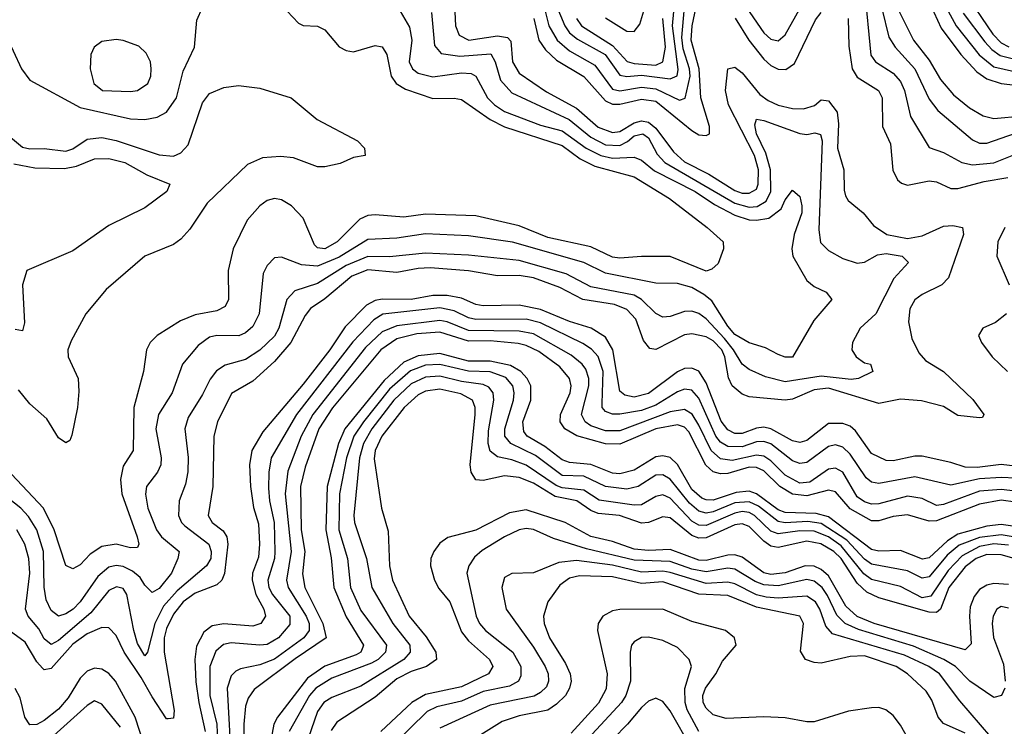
# Model space of a CAD drawing. Header units: inches. Extents: x 884549 to 1028252, y 526810 to 653624.
# Tile 483 of 656: x 944942 to 947679, y 583604 to 585567. Entities that reach past the tile are written whole.
import ezdxf

# ---------------------------------------------------------------- set-up
doc = ezdxf.new("R2010")
doc.units = ezdxf.units.IN
doc.header["$MEASUREMENT"] = 0
doc.layers.add('A9548', color=7, linetype='Continuous')

msp = doc.modelspace()

# ---------------------------------------------------------------- linework, layer by layer
at = {"layer": 'A9548', "color": 5}
for points, elevation in [([(946148.7, 585648.7), (946153.8, 585550), (946163.6, 585523.6), (946190.3, 585510.3), (946270, 585521.5), (946297.5, 585517.5), (946306.8, 585506.8), (946312.3, 585450), (946330, 585418.6), (946406.6, 585366.6), (946490, 585321.2), (946550, 585268.2), (946590, 585253.2), (946610, 585256.4), (946650, 585280.6), (946670, 585286.2), (946690, 585282.3), (946710, 585265.9), (946759.5, 585199.5), (946790, 585172.4), (946857.8, 585137.8), (946930, 585092.8), (946950, 585085.4), (946970, 585084.5), (946990, 585095.8), (946995, 585110), (946995.4, 585150), (946984.9, 585190), (946912.2, 585330), (946903.7, 585370), (946910, 585430.2), (946930, 585435), (946950, 585419.2), (946999.1, 585359.1), (947022.1, 585342.1), (947050, 585329.3), (947090, 585319.7), (947121, 585319), (947151.2, 585328.8), (947170, 585343.8), (947190, 585341.6), (947214.4, 585310), (947217.6, 585277.6), (947214.9, 585210), (947232.4, 585150), (947233.4, 585093.4), (947237.6, 585077.6), (947245, 585065), (947286.4, 585030), (947315.5, 584995.5), (947352.1, 584970), (947410, 584959.2), (947450, 584966.4), (947510, 584993.2), (947535.4, 584995.4), (947562.4, 584990), (947565.2, 584970), (947523.3, 584850), (947505, 584830), (947450, 584803.5), (947430, 584788.4), (947416.2, 584763.8), (947412.7, 584727.3), (947421.6, 584681.6), (947441.6, 584641.6), (947459.8, 584619.8), (947510, 584589.3), (947591.7, 584511.7), (947622.3, 584470), (947618, 584462), (947610, 584460.8), (947550, 584467), (947510, 584492.7), (947448.2, 584508.2), (947390, 584512.5), (947330, 584500.9), (947190, 584543.4), (947150, 584539.1), (947090, 584512.7), (947070, 584510), (946970, 584519.6), (946950, 584526.7), (946922.7, 584550), (946912.3, 584572.3), (946902.4, 584630), (946893.2, 584650), (946870, 584674.7), (946850, 584686.3), (946810, 584694.6), (946790, 584691.1), (946710, 584650.8), (946693.1, 584653.1), (946675.8, 584675.8), (946654.9, 584734.9), (946630, 584761.9), (946595.4, 584775.4), (946507.7, 584790), (946443.2, 584823.2), (946370, 584850), (946330, 584856.5), (946270, 584855.5), (946190, 584869.4), (946082.8, 584877.2), (946050, 584875.9), (945990, 584864.2), (945910, 584871.6), (945865.4, 584854.6), (945790, 584791.6), (945750, 584764.3), (945735.2, 584744.8), (945695.6, 584670), (945650, 584617.1), (945590, 584563), (945531.3, 584528.7), (945491.9, 584450), (945481.4, 584410), (945479.4, 584270), (945465.9, 584190), (945477.5, 584170), (945507.4, 584147.4), (945517.6, 584130), (945520.4, 584110), (945511.4, 584028.6), (945504.3, 584010), (945490, 583996.9), (945430, 583974.2), (945396.8, 583950), (945370, 583915.3), (945350, 583875.8), (945344.1, 583850), (945343.6, 583810), (945371.5, 583648.5), (945370, 583627), (945355, 583625), (945350, 583625.4), (945310, 583686), (945280, 583740), (945232.7, 583810), (945210, 583856.4), (945190, 583877.8), (945170, 583878.3), (945130, 583861.5), (945090, 583831.9), (945030, 583765.1), (945010, 583761.2), (945005.5, 583765.5), (944990, 583782.9), (944957.8, 583837.8), (944912.9, 583870)], 2380), ([(946371.5, 585570), (946384.8, 585510), (946403.4, 585483.4), (946434.2, 585454.2), (946510, 585408.9), (946570, 585341.5), (946590, 585332.6), (946610, 585332.3), (946670, 585345.8), (946710, 585340.4), (946810, 585258.7), (946830, 585247.4), (946850, 585244.8), (946859.1, 585250), (946859.7, 585270), (946835, 585350), (946830.3, 585430), (946808.8, 585510), (946811.2, 585550), (946830, 585638.4)], 2420), ([(946402.7, 585590), (946413.1, 585550), (946436.1, 585510), (946470, 585479.9), (946540.3, 585440.3), (946590, 585374.1), (946610, 585369.5), (946670, 585379.1), (946710, 585375.1), (946776.4, 585343.6), (946791.6, 585348.4), (946805.9, 585410), (946804, 585430), (946786.2, 585486.2), (946782.9, 585517.1), (946794.8, 585654.8)], 2440), ([(946426, 585626), (946457.1, 585550), (946470.2, 585530.2), (946492.5, 585512.5), (946569.1, 585470), (946610, 585412.9), (946630, 585409.3), (946670, 585412.3), (946750, 585402.6), (946769.4, 585410.6), (946772, 585428), (946756.9, 585550), (946765.9, 585650)], 2460), ([(947290, 585650.3), (947307.9, 585467.9), (947320.6, 585450), (947370, 585418.5), (947390, 585395.5), (947401.3, 585370), (947417.6, 585297.6), (947470, 585211.8), (947510, 585198.1), (947560.7, 585170), (947590, 585163.2), (947650, 585169.3), (947710, 585193.4)], 2440), ([(947566.4, 585646.4), (947646.8, 585526.8), (947670, 585502.5), (947691, 585491)], 2580), ([(945670, 585607.3), (945717.3, 585557.3), (945730, 585550.7), (945770, 585549), (945790, 585538.4), (945830, 585491.3), (945850, 585480.8), (945870, 585477.4), (945930, 585495), (945950, 585491.6), (945962.4, 585470), (945974.4, 585410), (945988.9, 585390), (946014, 585374), (946090, 585348.1), (946150, 585348.6), (946170, 585344.8), (946249.9, 585289.9), (946289.4, 585269.4), (946450, 585217), (946499.9, 585179.9), (946540.3, 585160.3), (946650.1, 585130), (946748.4, 585070), (946852.7, 584990), (946897, 584950), (946898, 584930), (946883.7, 584890), (946866.1, 584873.9), (946850, 584868.5), (946750, 584908.9), (946670, 584909.5), (946610, 584904.1), (946590, 584907.2), (946530, 584936.3), (946410, 584962), (946330, 584993.9), (946210, 585022.3), (946070, 585026.5), (946010, 585018.7), (945930, 585025), (945910, 585022.6), (945887.2, 585012.8), (945824.4, 584950), (945790, 584930.2), (945770, 584933.1), (945761.6, 584941.6), (945730, 585015.2), (945697.4, 585050), (945670, 585066.7), (945650, 585070.4), (945630, 585064.9), (945610, 585049.9), (945574.4, 585010), (945535.2, 584930), (945522, 584870), (945522.5, 584790), (945512.8, 584770), (945490, 584758.6), (945430, 584746.7), (945389.3, 584730), (945324.5, 584690), (945305, 584670), (945294.8, 584650), (945286.5, 584590), (945259.4, 584490), (945257.7, 584370), (945230, 584326.3), (945222.1, 584290), (945225.8, 584250), (945268.5, 584130), (945273.3, 584110), (945270, 584100.5), (945250, 584100.2), (945210, 584109.9), (945170, 584103.3), (945137.7, 584082.3), (945110, 584052.5), (945090, 584042), (945070, 584050.8), (945037.9, 584150), (945008.5, 584210), (944890, 584335.7)], 2320), ([(946570, 585572.3), (946630, 585534.6), (946650, 585533.9), (946665.3, 585554.7), (946682.7, 585610)], 2520), ([(946961.2, 585601.2), (947010, 585530.1), (947030, 585512.9), (947050, 585508.1), (947070, 585524.4), (947129.2, 585630.8)], 2440), ([(947472.3, 585610), (947503.1, 585543.1), (947558.1, 585470), (947602.4, 585422.4), (947630, 585402.9), (947670, 585389.8), (947750, 585380.3)], 2520), ([(947511.2, 585611.2), (947544.6, 585550), (947609.2, 585469.2), (947650, 585435.7), (947830, 585395.4)], 2540), ([(944900.7, 585530), (944947.2, 585430), (944970, 585398.9), (945110, 585323.1), (945250, 585291.5), (945290.2, 585289.8), (945324.1, 585295.9), (945350.4, 585309.6), (945378.1, 585350), (945396.2, 585423.8), (945427.6, 585490), (945434.1, 585565.9), (945450, 585600.2)], 2320), ([(945999.5, 585590), (946026, 585546), (946032.1, 585510), (946025.1, 585450), (946034, 585430), (946050, 585418.7), (946090, 585408.5), (946170, 585419.4), (946196.9, 585416.9), (946210, 585410), (946242.1, 585350), (946261.5, 585330), (946290, 585311.7), (946390, 585273.6), (946450, 585258), (946516.7, 585210), (946557.8, 585190), (946590, 585182.1), (946650, 585184.6), (946670, 585177), (946706.9, 585146.9), (946819.5, 585090), (946873.5, 585053.5), (946930, 585023.6), (946970, 585011.3), (946990.3, 585009.7), (947024.2, 585015.8), (947058.9, 585041.1), (947070, 585066.7), (947090, 585093.4), (947110, 585075.9), (947116.4, 585050), (947115.6, 585030), (947094.6, 584970), (947088, 584930), (947091.2, 584910), (947130, 584842.7), (947150, 584825.3), (947183.7, 584810), (947199, 584790), (947148.9, 584731.1), (947090, 584629.8), (947070, 584629.9), (947050, 584637.3), (947015, 584655), (946970, 584668.9), (946930, 584692.4), (946910, 584715.1), (946865.6, 584785.6), (946843.9, 584803.9), (946810, 584822.9), (946770, 584833.9), (946710, 584834.6), (946570, 584862.9), (946510, 584892.4), (946311.6, 584948.4), (946190, 584966.3), (946070, 584971.6), (945990, 584960.4), (945910, 584956.3), (945830, 584907.4), (945770, 584882.5), (945725.5, 584885.5), (945670, 584907), (945650, 584905.1), (945630, 584884.2), (945618.4, 584861.6), (945607.6, 584750), (945590, 584714.7), (945570, 584696.7), (945551.1, 584688.9), (945490, 584689.9), (945470, 584684.7), (945438.1, 584661.9), (945395, 584610), (945366.3, 584530), (945327.8, 584470), (945320.8, 584430), (945335.4, 584350), (945334.1, 584330), (945325.1, 584310), (945294.3, 584270), (945291.5, 584248.5), (945298.3, 584210), (945322.4, 584150), (945336.5, 584130), (945385.1, 584090), (945381.7, 584070), (945364, 584030), (945330, 583986.7), (945310, 583975.8), (945290, 583996.3), (945277.4, 584017.4), (945255.4, 584035.4), (945230, 584047.9), (945210, 584050.8), (945190, 584046.3), (945159.3, 584020.7), (945110.6, 583950), (945090.8, 583930), (945070, 583916.6), (945050, 583910.5), (945030, 583926), (945015.4, 583955.4), (945010.2, 583990.2), (945008.4, 584090), (944989.7, 584150), (944966.6, 584186.6), (944945.5, 584210), (944910, 584237.5)], 2340), ([(946086.7, 585586.7), (946095.1, 585495.1), (946113.3, 585473.3), (946165.8, 585465.8), (946251.6, 585471.6), (946263.5, 585450), (946278.7, 585398.7), (946310, 585363.5), (946469.2, 585289.2), (946530, 585240.1), (946570, 585219.2), (946610, 585217.2), (946631.9, 585228.1), (946650, 585243.8), (946674.5, 585250), (946690, 585239), (946713.7, 585193.7), (946735.4, 585170), (946930, 585057.2), (946970, 585046.4), (946992, 585048), (947017.2, 585062.8), (947030.3, 585090), (947028.5, 585150), (947015.8, 585195.8), (946989.9, 585250.1), (946985.7, 585274.3), (946989.9, 585290.1), (947010, 585287.2), (947110, 585250.9), (947130, 585248.2), (947152.2, 585252.2), (947167.5, 585247.5), (947172.3, 585230), (947163.3, 584983.3), (947168.3, 584948.3), (947190, 584925.9), (947230, 584903.6), (947269.5, 584890.5), (947290, 584893.2), (947326.5, 584913.5), (947350, 584917.7), (947395.3, 584910), (947412.3, 584892.3), (947372, 584848), (947321.6, 584750), (947278.5, 584710), (947257.1, 584670), (947255.4, 584650), (947266.7, 584630), (947290, 584613.8), (947306.8, 584610), (947313, 584590), (947273.7, 584570), (947252.8, 584567.2), (947170, 584576.3), (947070, 584560.9), (947014.7, 584574.7), (946970, 584595.5), (946950, 584610.3), (946926.4, 584650), (946901, 584681), (946850, 584736.3), (946830, 584750.6), (946810, 584757.1), (946790, 584756.3), (946750, 584742.4), (946730, 584740.6), (946710, 584750.4), (946670, 584789.9), (946650, 584801.5), (946530, 584824.8), (946460.8, 584860.8), (946330, 584898.3), (946190, 584912.9), (946070, 584918.6), (945970, 584907.7), (945910, 584908.9), (945850, 584883.7), (945770, 584833.6), (945706.7, 584813.3), (945684.7, 584790), (945662.2, 584710), (945650, 584688), (945610, 584649.3), (945570, 584622.6), (945513.2, 584606.8), (945488.8, 584591.2), (945471.3, 584568.7), (945450, 584525.4), (945410, 584462), (945401.2, 584430), (945410.8, 584350.8), (945409.3, 584310.7), (945403, 584277), (945385.6, 584230), (945383.1, 584190), (945392, 584170), (945401.1, 584161.1), (945467.7, 584110), (945474.7, 584090), (945473.1, 584070), (945461.1, 584050), (945379.5, 583980.5), (945342.3, 583937.7), (945317.4, 583890), (945297, 583810), (945290, 583800.3), (945270, 583834.6), (945259.2, 583870), (945240.3, 583970), (945230, 583986.5), (945211.2, 583991.2), (945190, 583981.1), (945140.3, 583919.7), (945050, 583842.9), (945030, 583831.6), (945010, 583846.7), (944995, 583875), (944966, 583910), (944958.7, 583930), (944970, 584030), (944967.2, 584070), (944956.7, 584110), (944934.5, 584150)], 2360), ([(946930.8, 585570.8), (946968.8, 585510), (947010, 585456.7), (947030, 585439.2), (947050.3, 585429.7), (947071.3, 585428.7), (947095.3, 585444.7), (947153.7, 585566.3), (947170, 585586.7)], 2420), ([(947338.3, 585598.3), (947357.8, 585517.8), (947375.2, 585490), (947430.5, 585430.5), (947470, 585346.1), (947494.1, 585314.1), (947590, 585232.9), (947610, 585224), (947630, 585223.5), (947710, 585251.8)], 2460), ([(947380.8, 585600.8), (947426.3, 585510), (947470, 585454.1), (947501.1, 585401.1), (947538, 585358), (947581.8, 585321.8), (947620, 585300), (947650, 585291.9), (947730, 585299.9)], 2480), ([(947564.8, 585584.8), (947625, 585505), (947644, 585484), (947667.4, 585467.4), (947730, 585451.8)], 2560), ([(946490, 585570), (946503.4, 585550), (946590, 585494.8), (946630.5, 585450.5), (946650, 585444.7), (946710, 585440.1), (946730.1, 585449.9), (946737.4, 585490), (946729.8, 585569.8)], 2480), ([(947245.2, 585570), (947246.4, 585493.6), (947255.5, 585430), (947270, 585407.2), (947328.7, 585370), (947339.7, 585350), (947340.6, 585270), (947362.3, 585222.3), (947368.8, 585148.8), (947381.9, 585121.9), (947392.6, 585112.6), (947410, 585107.4), (947470, 585118.8), (947490, 585116.3), (947530, 585097.9), (947550, 585097.9), (947622.7, 585117.3), (947688.9, 585128.9)], 2420), ([(944890, 585263.1), (944950, 585212.9), (944970, 585207.7), (945010, 585208.6), (945070, 585201.6), (945090, 585208.5), (945130, 585235.3), (945170, 585239.3), (945210, 585231), (945330, 585191), (945370, 585187.7), (945390, 585196.6), (945410, 585219.6), (945450, 585335.7), (945470, 585361.7), (945510, 585378.3), (945550, 585384), (945610, 585376.6), (945697, 585350), (945768.9, 585290), (945881.1, 585230), (945900.4, 585210), (945902, 585190), (945870, 585184.2), (945832.8, 585167.2), (945790, 585157.9), (945770, 585158.5), (945702.8, 585182.8), (945667.1, 585187.1), (945617.3, 585182.7), (945575.4, 585164.6), (945463.2, 585056.8), (945415.2, 584984.8), (945390, 584956.8), (945370, 584942.1), (945290.2, 584910), (945182.9, 584817.1), (945126, 584750), (945084.9, 584675.1), (945075.7, 584650), (945077, 584630), (945104.4, 584570), (945106.3, 584533.7), (945103, 584490), (945087.3, 584412.7), (945081.7, 584398.3), (945070, 584391.2), (945050, 584405.3), (945017.9, 584457.9), (944970, 584499.4), (944938.8, 584538.8)], 2280), ([(944926.3, 585166.3), (944984.6, 585155.4), (945066.3, 585153.7), (945100.2, 585159.8), (945150, 585180.1), (945190, 585180.8), (945234, 585170), (945295.7, 585135.7), (945359.5, 585110), (945351.5, 585090), (945290, 585044.2), (945190, 584995.4), (945090, 584924.5), (944962.3, 584870), (944950.2, 584830), (944955.5, 584724.5), (944950, 584702.4), (944930, 584706.2)], 2260), ([(947680.1, 584990), (947660.9, 584950), (947658.3, 584910), (947692.2, 584830)], 2420), ([(947810, 584315.1), (947670, 584331), (947602.9, 584322.9), (947570, 584323.8), (947530, 584337.1), (947450, 584354.4), (947430, 584354.5), (947370, 584341.5), (947350, 584342.8), (947310, 584361.7), (947265.2, 584425.2), (947250, 584437.4), (947230, 584445.4), (947190, 584445.3), (947130, 584397.6), (947110, 584392.4), (947090, 584397.3), (947030.3, 584430.3), (947010, 584434.6), (946990, 584432.1), (946950, 584417.3), (946930, 584417.1), (946910, 584427.3), (946891.9, 584451.9), (946850, 584558.5), (946830, 584590.5), (946810, 584598.9), (946790, 584597.6), (946770, 584589.1), (946690, 584528.1), (946650, 584518.8), (946623.6, 584523.6), (946610, 584535.4), (946590.4, 584650), (946570, 584684.8), (946530.1, 584710.1), (946470, 584728.7), (946390, 584762.3), (946330, 584774.1), (946230, 584771.7), (946210, 584775.3), (946170, 584793), (946130, 584801.1), (946090, 584801), (946030, 584789.6), (945950, 584790.8), (945930, 584787.3), (945906, 584774), (945846.5, 584713.5), (945803.8, 584650), (945730, 584554.8), (945618, 584422), (945586.9, 584370), (945581, 584330), (945584, 584270), (945592.3, 584212.3), (945606.2, 584166.2), (945608.9, 584110), (945605.6, 584074.4), (945589.4, 584030), (945588, 584010), (945598.3, 583970), (945620.7, 583930), (945625.3, 583910), (945612.2, 583890), (945590, 583882.6), (945510, 583888.4), (945476.8, 583883.2), (945454.3, 583865.7), (945433.6, 583826.4), (945428.5, 583790), (945432, 583728), (945439.9, 583670), (945458.1, 583590)], 2420), ([(947710, 584293.5), (947670, 584294.9), (947610, 584291.4), (947530, 584273.6), (947430, 584297.2), (947330, 584278.6), (947310, 584282), (947294.4, 584294.4), (947250, 584360.3), (947230, 584379.2), (947210, 584386.3), (947190, 584381.7), (947130, 584336.5), (947110, 584334.4), (947090, 584341.9), (947030, 584389.1), (947010, 584395.5), (946990, 584393.9), (946950, 584380.8), (946910, 584381), (946890, 584393.1), (946876.8, 584410), (946830, 584515.5), (946810, 584537.8), (946790, 584540.6), (946770, 584533), (946710, 584496.4), (946670, 584480.9), (946610, 584470.7), (946590, 584471.6), (946570, 584479), (946561.5, 584490), (946560.9, 584500.9), (946564.2, 584590), (946550, 584631.5), (946531.3, 584651.3), (946507.4, 584667.4), (946390, 584724.5), (946350, 584735.4), (946210, 584734.4), (946190, 584739.1), (946150, 584758.3), (946110, 584766.1), (945951.5, 584748.5), (945926.6, 584733.4), (945868.1, 584671.9), (945711.3, 584470), (945641.1, 584350), (945634.6, 584310), (945634.1, 584265.9), (945636.7, 584230), (945649.6, 584170), (945651.2, 584088.8), (945650.5, 584070), (945632.2, 584010), (945635, 583990), (945644.6, 583970), (945693.3, 583910), (945693.3, 583886.7), (945661.6, 583850), (945630, 583831.6), (945610, 583829.4), (945530, 583836), (945508.2, 583831.8), (945487.3, 583812.7), (945470.6, 583770), (945470.5, 583690), (945489.7, 583609.7), (945494.9, 583490)], 2440), ([(947750, 584253.1), (947670, 584262.1), (947610, 584256.9), (947510, 584220.3), (947490, 584217.4), (947450, 584236.8), (947410, 584243.5), (947330, 584222.1), (947310, 584221.3), (947290, 584227.4), (947270, 584241.8), (947230.2, 584310), (947210, 584321.4), (947190, 584318.4), (947137.8, 584282.2), (947110, 584279.5), (947070, 584302.1), (947030, 584341.9), (947010, 584354.7), (946990, 584357.4), (946922.8, 584342.8), (946890, 584346.9), (946863.7, 584370), (946830, 584440.8), (946810.8, 584470.8), (946790, 584483.8), (946750, 584477.9), (946610, 584424.7), (946570, 584425.3), (946530, 584439.2), (946513.9, 584450), (946503.3, 584470), (946524.3, 584550), (946524.2, 584570), (946515.8, 584595.8), (946505.9, 584610), (946475, 584635), (946370, 584694.7), (946330, 584701.8), (946190, 584703.8), (946130, 584727.8), (946110, 584731.5), (945990, 584716.9), (945950, 584700), (945903.5, 584656.5), (945757, 584470), (945724.1, 584410), (945687.2, 584312.8), (945680.3, 584250), (945696.6, 584090), (945684.1, 584010), (945687.9, 583990), (945738, 583910), (945746.4, 583890), (945746.9, 583870), (945732, 583850), (945650, 583791), (945610, 583774.8), (945555.8, 583764.2), (945542.5, 583757.5), (945530, 583744.6), (945519.2, 583710), (945530.4, 583490)], 2460), ([(947684.8, 584750), (947654.4, 584725.6), (947619.1, 584710), (947606.7, 584690), (947615.3, 584670), (947645.2, 584630), (947687.9, 584590)], 2420), ([(947750, 584221.3), (947670, 584231.9), (947610, 584221.6), (947490, 584174.7), (947470, 584174.4), (947410, 584191.2), (947370, 584187.3), (947330, 584175), (947310, 584175.2), (947250, 584208), (947210, 584255.2), (947190, 584260.4), (947130, 584244.4), (947090, 584249.1), (947055.1, 584270), (947010, 584313.3), (946990, 584323.2), (946970, 584323.6), (946910, 584306), (946890, 584305.2), (946870, 584310.7), (946849.5, 584329.5), (946802, 584422), (946790, 584434.6), (946770, 584441.8), (946710, 584430), (946610, 584387.5), (946570, 584388.8), (946490.6, 584410.6), (946457.7, 584430), (946444.2, 584450), (946444.8, 584470), (946472.5, 584530), (946474.7, 584550), (946470.5, 584570), (946443, 584603), (946384.9, 584644.9), (946350, 584662.3), (946327.6, 584667.6), (946250, 584674.8), (946190, 584674.3), (946110, 584698.5), (946045.5, 584694.5), (945990, 584680.1), (945946.1, 584650), (945811.4, 584488.6), (945773.4, 584430), (945736, 584324), (945722.7, 584270), (945724.5, 584150), (945734.5, 584090), (945727.9, 584027.9), (945734.5, 583990), (945784.9, 583890), (945794.4, 583850), (945708, 583792), (945594, 583706), (945577.2, 583682.8), (945570, 583659.8), (945564.8, 583610), (945565, 583510)], 2480), ([(947735, 584155), (947670, 584164.4), (947630, 584160.2), (947550, 584137.4), (947520.7, 584119.3), (947470, 584072.3), (947451.6, 584068.4), (947390, 584092.3), (947330, 584091.1), (947310, 584095.7), (947190, 584186), (947155.6, 584195.6), (947070, 584197.7), (947050, 584205.6), (946990, 584250), (946970, 584257.6), (946933.3, 584253.3), (946870, 584232.5), (946850, 584232.8), (946838.1, 584238.1), (946810, 584262.2), (946770, 584331.5), (946750, 584350.8), (946730, 584355.7), (946710, 584352.3), (946650, 584316), (946610, 584305), (946590, 584307.1), (946530, 584331), (946470, 584336.6), (946450, 584344.2), (946401.4, 584381.4), (946352.9, 584410), (946343.4, 584423.4), (946340.3, 584450), (946362.7, 584510), (946362.5, 584550), (946352.8, 584570), (946334.9, 584590), (946306.4, 584606.4), (946250, 584618.2), (946190, 584618.8), (946110, 584639.8), (946050, 584633.6), (946010, 584615.9), (945955.5, 584564.5), (945845.9, 584430), (945828.5, 584390), (945797.2, 584270), (945793, 584150), (945808.3, 584071.7), (945815.5, 583990), (945850, 583908.3), (945897.3, 583830), (945895.7, 583824.3), (945890.1, 583810), (945877.3, 583802.7), (945790, 583770.8), (945742.3, 583737.7), (945658.3, 583630), (945648.2, 583610), (945640.9, 583570)], 2520), ([(947730, 584126.2), (947670, 584136.2), (947610, 584128.5), (947553.1, 584106.9), (947520.2, 584079.8), (947470, 584019.2), (947450, 584015.5), (947410, 584035.6), (947310, 584054.8), (947290, 584068.7), (947241.4, 584121.4), (947170, 584167.4), (947133.1, 584173.1), (947070, 584169.5), (947050, 584173.1), (946995.4, 584215.4), (946970, 584227.9), (946930, 584224.9), (946870, 584200), (946850, 584196.5), (946830, 584201.6), (946803.9, 584223.9), (946750, 584290.5), (946730, 584302.2), (946710, 584301.5), (946660.7, 584270), (946630, 584262.5), (946570.1, 584270.1), (946510, 584299.1), (946450, 584300.7), (946376.1, 584356.1), (946307.4, 584390), (946290.8, 584410), (946290.3, 584430.3), (946314.5, 584510), (946316.7, 584530), (946312.7, 584550), (946293.4, 584573.4), (946250, 584589.1), (946190, 584590.3), (946110, 584609.5), (946070, 584607), (946028.6, 584591.4), (945970, 584540.3), (945897.3, 584450), (945871, 584410), (945850.6, 584350), (945831.4, 584250), (945829.5, 584150), (945853.6, 584070), (945861.2, 583990), (945890, 583925.9), (945961.5, 583830), (945959.2, 583810), (945938.5, 583790), (945920.1, 583779.9), (945810, 583738.3), (945765.3, 583710), (945747.5, 583690), (945691.2, 583590)], 2540), ([(947690, 584106.9), (947650, 584111.3), (947610, 584103.7), (947561.9, 584078.1), (947522.9, 584037.1), (947474.1, 583965.9), (947450, 583961), (947390, 583992.1), (947310, 584011.5), (947288, 584028), (947225.1, 584105.1), (947190, 584130), (947150, 584145.9), (947110, 584147.2), (947050, 584138.8), (947030, 584146.5), (946984.3, 584190), (946970, 584197.6), (946950, 584200.5), (946930, 584196.2), (946850, 584161.5), (946830, 584162.6), (946810, 584174), (946750, 584237.5), (946730, 584247.3), (946710, 584242.2), (946670, 584219.2), (946650, 584218.4), (946552.5, 584232.5), (946510, 584260.2), (946450, 584267), (946433.4, 584273.4), (946350, 584329.1), (946310, 584344.5), (946270, 584352.4), (946250, 584368.1), (946244.6, 584390), (946245, 584425), (946260.4, 584510), (946258.3, 584530), (946246.1, 584546.1), (946230, 584553.5), (946170, 584561.9), (946110, 584576.6), (946070, 584574.3), (946030, 584555.7), (945981.8, 584510), (945920.6, 584430), (945898.1, 584390), (945887, 584350), (945870.7, 584190), (945872.4, 584170), (945906.4, 584070), (945920.9, 583990), (945979.6, 583890), (946026.2, 583830), (946027.2, 583810), (946010.1, 583790), (945890, 583716.1), (945810, 583684.3), (945787.4, 583670), (945770, 583645.4), (945744, 583570)], 2560), ([(947706.5, 584070), (947670, 584080.2), (947630, 584081.3), (947600.1, 584070), (947570, 584047.1), (947524.2, 583990), (947501.2, 583930), (947490, 583920.6), (947470, 583921), (947330, 583961.2), (947296.8, 583976.8), (947270, 584001.7), (947225.7, 584070), (947204.9, 584090), (947169, 584111), (947130, 584118.8), (947050, 584100.9), (947030, 584104.3), (947010, 584118.1), (946970, 584159.6), (946950, 584166.9), (946930, 584163.9), (946850, 584127.5), (946830, 584126.3), (946810, 584133.8), (946750, 584183), (946730, 584186.2), (946690.2, 584169.8), (946670, 584168.4), (946609.3, 584189.3), (946550, 584195.4), (946530, 584203.4), (946490.2, 584230.2), (946430, 584242.9), (946370, 584279.1), (946330, 584294.9), (946290, 584299.7), (946230, 584287.1), (946210, 584289.2), (946196.6, 584310), (946193.9, 584330), (946208.5, 584470), (946208.3, 584490), (946200.3, 584510), (946167.8, 584527.8), (946110, 584540.7), (946070, 584535), (946050, 584525), (946010.6, 584490), (945948.7, 584410), (945930, 584370.5), (945927.4, 584347.4), (945947.3, 584210), (945966.2, 584146.2), (945970.3, 584050), (945977.9, 584010), (946025.1, 583910), (946072.3, 583852.3), (946098.9, 583810), (946100.3, 583790), (946072.4, 583770), (946030, 583756.8), (945990, 583736.5), (945930, 583685.1), (945823.9, 583616.1), (945807.7, 583592.3)], 2580), ([(947690, 583998), (947650, 584000.8), (947630, 583996.3), (947610, 583983.9), (947595.1, 583964.9), (947584.3, 583935.7), (947581.6, 583910), (947586.7, 583833.3), (947570, 583816.6), (947317.3, 583890), (947269.5, 583909.5), (947237.9, 583937.9), (947190, 584022.1), (947170, 584039.6), (947150, 584048.8), (947125.4, 584050), (947069.5, 584030.5), (947030, 584025.5), (947010, 584030.9), (946950, 584074.4), (946930, 584080.5), (946910, 584079.9), (946850, 584065), (946830, 584065.7), (946750, 584095.4), (946690, 584092.4), (946650, 584096.5), (946590, 584117.3), (946530, 584131.5), (946457.9, 584170), (946350, 584205.8), (946303.2, 584196.8), (946210, 584149), (946131.7, 584128.3), (946110, 584112.6), (946093.4, 584090), (946085.3, 584070), (946083.6, 584050), (946095.5, 584010), (946107.3, 583987.3), (946137.9, 583950), (946170, 583866.5), (946190, 583841.8), (946248.2, 583790), (946256.9, 583770), (946245.2, 583750), (946170, 583714.3), (946070, 583692.7), (946031.7, 583670), (945945.9, 583590)], 2620), ([(947679.9, 583710), (947671.1, 583690), (947650, 583683.8), (947582.6, 583730), (947542.7, 583770), (947510.9, 583790), (947426.6, 583826.6), (947273.5, 583873.5), (947236.5, 583890), (947212.9, 583912.9), (947187.8, 583967.8), (947172.6, 583990), (947150, 584007.3), (947130, 584011.6), (947050, 583994.3), (947010, 583996.7), (946986.2, 584006.2), (946930, 584041.1), (946910, 584043), (946850, 584033.6), (946810, 584041), (946750, 584062.4), (946650, 584066.1), (946517.4, 584097.4), (946425.5, 584125.5), (946370, 584150.9), (946350, 584153.5), (946330, 584149.9), (946290, 584130.3), (946227.7, 584092.3), (946206.3, 584073.7), (946190.1, 584050), (946185, 584030), (946211.2, 583910), (946220.1, 583890), (946236.8, 583870), (946312.4, 583810), (946335.1, 583770), (946335.2, 583744.8), (946328.5, 583730), (946303.9, 583716.1), (946230, 583701.2), (946170, 583674.1), (946101.7, 583658.3), (946074.7, 583645.3), (945977.5, 583550)], 2640), ([(947670, 583541.7), (947555.1, 583675.1), (947498.4, 583750), (947469.2, 583770), (947401.8, 583801.8), (947201.4, 583861.4), (947182.4, 583882.4), (947165.7, 583930), (947153.8, 583950), (947130, 583965.3), (947050, 583960.3), (947017.1, 583962.9), (946989.7, 583969.7), (946930, 584000), (946910, 584004.6), (946850, 584000.7), (946750, 584031.8), (946730, 584035.3), (946670, 584032.5), (946590, 584052), (946490, 584064.9), (946440.8, 584059.2), (946370, 584030.5), (946310, 584028.7), (946290, 584017.7), (946282.1, 583990), (946293.9, 583930), (946370, 583824.3), (946402.9, 583770), (946410.7, 583750), (946412.1, 583730), (946406, 583714), (946390, 583697.9), (946371.9, 583688.1), (946250, 583663.2), (946110, 583599)], 2660), ([(947570, 583585.3), (947510, 583612), (947495.1, 583630), (947477, 583677), (947461.9, 583701.9), (947409.3, 583750), (947378.5, 583770), (947290, 583799.8), (947250, 583798.5), (947170, 583779.5), (947150, 583781.1), (947126, 583790), (947112.5, 583812.5), (947120.5, 583890), (947110, 583910.3), (946990, 583935.4), (946910, 583967.4), (946830, 583970.8), (946730, 584005.2), (946670, 584001.3), (946590, 584019.2), (946497.9, 584022.1), (946470, 584015.5), (946443.5, 583996.5), (946409.7, 583950), (946398.4, 583910), (946400.1, 583890), (946414.7, 583850), (946459.1, 583779.1), (946472.3, 583750), (946474.8, 583730), (946470.6, 583710), (946458.8, 583690), (946434.6, 583665.4), (946410, 583648.8), (946330, 583633.4), (946282.7, 583617.3), (946171.9, 583548.1)], 2680), ([(947690, 583931.9), (947670, 583937), (947657.7, 583930), (947647.5, 583910), (947644.6, 583890), (947649.1, 583850.9), (947676.9, 583776.9), (947681.6, 583730)], 2640), ([(947450, 583501.2), (947390, 583607.5), (947370, 583634.1), (947349.9, 583649.9), (947330, 583656), (947310, 583655.8), (947245.8, 583645.8), (947150, 583616.9), (947130, 583616.5), (947070, 583627.8), (947010, 583630.2), (946906.1, 583626.1), (946870, 583636.1), (946850, 583654.4), (946841.8, 583670), (946841, 583690), (946848.4, 583710), (946877, 583750), (946895.1, 583784.9), (946933.3, 583830), (946928.7, 583850), (946903.5, 583870), (946810, 583895.1), (946729.6, 583930), (946610, 583928.2), (946590, 583925), (946562.5, 583910), (946550.1, 583890), (946548.5, 583870), (946575.2, 583750), (946572.1, 583707.9), (946551.2, 583668.8), (946475.3, 583584.7)], 2720), ([(946830, 583589.5), (946797.4, 583650), (946791.3, 583670), (946791.1, 583708.9), (946808.9, 583770), (946803.1, 583790), (946770, 583823.2), (946730, 583842.8), (946690, 583851.6), (946670.7, 583850.7), (946650, 583838.9), (946642.7, 583830), (946638.6, 583810), (946639.7, 583730), (946626.4, 583690), (946614.7, 583670), (946487.2, 583532.8)], 2740), ([(945302.2, 583510), (945263.2, 583630), (945208.3, 583730), (945190, 583751), (945170, 583762.9), (945150, 583765.6), (945130, 583757.4), (945110, 583738.1), (945077, 583683), (945050, 583652.2), (945010, 583620.4), (944990, 583609.5), (944970, 583608.2), (944956.6, 583630), (944943.4, 583683.4), (944930, 583709.4)], 2420), ([(945221.9, 583601.9), (945170, 583666.1), (945150, 583674.8), (945130, 583662.2), (945027.6, 583570)], 2440), ([(946810, 583541.5), (946750, 583647), (946730, 583673.4), (946710, 583682.6), (946690, 583674.3), (946670, 583656), (946631.6, 583610), (946551.7, 583528.3)], 2760)]:
    msp.add_lwpolyline(points, dxfattribs=dict(at, elevation=elevation))
at = {"layer": 'A9548', "color": 5, "elevation": 2340}
msp.add_lwpolyline([(945210, 585511.8), (945170, 585506.4), (945149.5, 585490.5), (945140.2, 585470), (945138.1, 585430), (945148.1, 585390), (945172.7, 585370), (945250, 585367.5), (945270, 585370.2), (945298.5, 585390), (945306.3, 585410), (945308, 585430), (945305.3, 585450), (945294.1, 585474.1), (945273.4, 585493.4), (945230, 585508.7)], close=True, dxfattribs=at)

doc.saveas('drawing.dxf')
